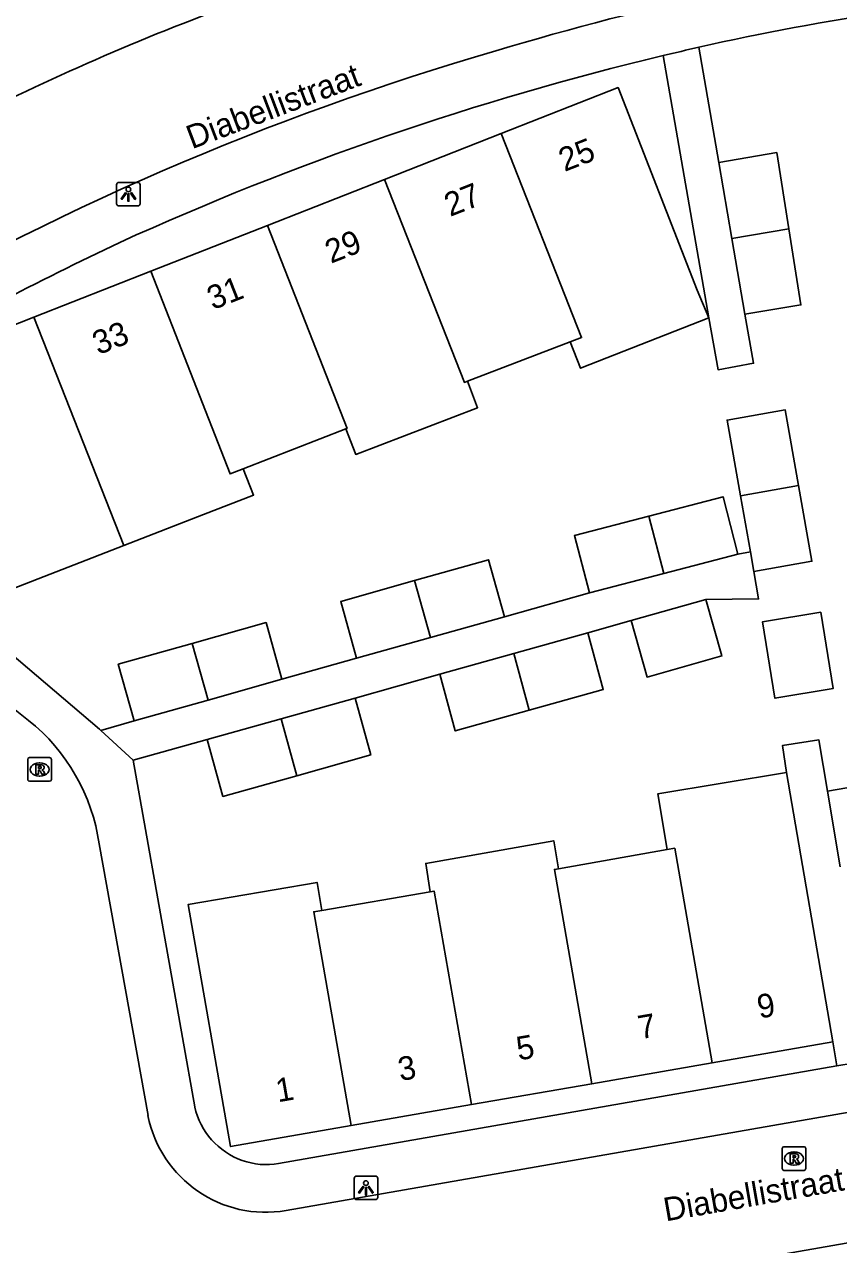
# Model space of a CAD drawing. Extents: x 160158 to 160921, y 381517 to 382041.
# Drawn here: x 160431.8 to 160466.3, y 381586.1 to 381637.8 of the extents above; entities that cross this region are included whole.
import ezdxf

# ---------------------------------------------------------------- set-up
doc = ezdxf.new("R2010")
doc.units = 0
for name, color, linetype in [('IMGEO_Lichtpunt', 7, 'Continuous'), ('IMGEO_Openbare_ruimte_label', 7, 'Continuous'), ('IMGEO_Pand', 7, 'Continuous'), ('IMGEO_Pand_nummerreeks', 7, 'Continuous'), ('IMGEO_Rijbaan_lokaal_open', 7, 'Continuous'), ('IMGEO_Rioolput', 7, 'Continuous'), ('IMGEO_Voetpad_open', 7, 'Continuous')]:
    doc.layers.add(name, color=color, linetype=linetype)

msp = doc.modelspace()

# ---------------------------------------------------------------- linework, layer by layer
at = {"layer": 'IMGEO_Lichtpunt'}
for p, q in [((160435.685, 381631.023), (160435.685, 381630.216)), ((160435.685, 381631.023), (160435.685, 381630.216)), ((160436.587, 381631.118), (160435.779, 381631.118)), ((160436.587, 381631.118), (160435.779, 381631.118)), ((160436.681, 381630.216), (160436.681, 381631.023)), ((160436.681, 381630.216), (160436.681, 381631.023)), ((160435.779, 381630.122), (160436.587, 381630.122)), ((160435.779, 381630.122), (160436.587, 381630.122)), ((160445.753, 381588.911), (160445.753, 381588.104)), ((160445.753, 381588.911), (160445.753, 381588.104)), ((160446.655, 381589.006), (160445.847, 381589.006)), ((160446.655, 381589.006), (160445.847, 381589.006)), ((160446.749, 381588.104), (160446.749, 381588.911)), ((160446.749, 381588.104), (160446.749, 381588.911)), ((160445.847, 381588.01), (160446.655, 381588.01)), ((160445.847, 381588.01), (160446.655, 381588.01))]:
    msp.add_line(p, q, dxfattribs=at)
for points in [[(160436.059, 381630.687), (160436.098, 381630.659), (160435.91, 381630.397), (160435.872, 381630.424), (160436.059, 381630.687)], [(160436.271, 381630.659), (160436.309, 381630.686), (160436.496, 381630.424), (160436.457, 381630.396), (160436.271, 381630.659)], [(160436.161, 381630.639), (160436.208, 381630.639), (160436.208, 381630.317), (160436.161, 381630.317), (160436.161, 381630.639)], [(160446.127, 381588.575), (160446.166, 381588.547), (160445.978, 381588.285), (160445.94, 381588.312), (160446.127, 381588.575)], [(160446.229, 381588.527), (160446.276, 381588.527), (160446.276, 381588.205), (160446.229, 381588.205), (160446.229, 381588.527)], [(160446.339, 381588.547), (160446.377, 381588.574), (160446.564, 381588.312), (160446.525, 381588.284), (160446.339, 381588.547)]]:
    msp.add_lwpolyline(points, dxfattribs=at)
for centre in [(160436.184, 381630.821), (160446.252, 381588.709)]:
    msp.add_circle(centre, 0.0994, dxfattribs=at)
for centre, start, end in [((160435.779, 381631.023), 90, 180), ((160435.779, 381631.023), 90, 180), ((160436.587, 381631.023), 0, 90), ((160436.587, 381631.023), 0, 90), ((160435.779, 381630.216), 180, 270), ((160435.779, 381630.216), 180, 270), ((160436.587, 381630.216), 270, 0), ((160436.587, 381630.216), 270, 360), ((160445.847, 381588.911), 90, 180), ((160445.847, 381588.911), 90, 180), ((160446.655, 381588.911), 0, 90), ((160446.655, 381588.911), 0, 90), ((160445.847, 381588.104), 180, 270), ((160445.847, 381588.104), 180, 270), ((160446.655, 381588.104), 270, 0), ((160446.655, 381588.104), 270, 360)]:
    msp.add_arc(centre, 0.0946, start, end, dxfattribs=at)
at = {"layer": 'IMGEO_Pand'}
for points in [[(160460.781, 381625.373), (160460.295, 381626.552), (160456.936, 381635.135), (160451.984, 381633.19)], [(160451.984, 381633.19), (160447.032, 381631.245)], [(160451.984, 381633.19), (160455.389, 381624.545), (160454.906, 381624.36)], [(160464.172, 381629.153), (160463.659, 381632.382), (160461.207, 381631.957)], [(160461.207, 381631.957), (160461.76, 381628.735)], [(160447.032, 381631.245), (160442.08, 381629.299)], [(160450.554, 381622.692), (160450.421, 381622.641), (160447.032, 381631.245)], [(160442.08, 381629.299), (160437.129, 381627.354)], [(160445.394, 381620.675), (160445.448, 381620.696), (160442.08, 381629.299)], [(160464.172, 381629.153), (160461.76, 381628.735)], [(160462.309, 381625.535), (160464.684, 381625.924), (160464.172, 381629.153)], [(160461.76, 381628.735), (160462.309, 381625.535)], [(160437.129, 381627.354), (160432.177, 381625.409)], [(160441.051, 381618.985), (160440.49, 381618.767), (160437.129, 381627.354)], [(160432.177, 381625.409), (160427.225, 381623.464), (160431.022, 381613.791), (160435.991, 381615.726)], [(160432.177, 381625.409), (160435.991, 381615.726)], [(160454.906, 381624.36), (160455.344, 381623.242), (160460.781, 381625.373)], [(160450.554, 381622.692), (160454.906, 381624.36)], [(160445.394, 381620.675), (160445.82, 381619.592), (160450.984, 381621.571), (160450.554, 381622.692)], [(160464.587, 381618.272), (160464.02, 381621.479), (160461.559, 381621.044), (160462.125, 381617.837)], [(160441.051, 381618.985), (160445.394, 381620.675)], [(160435.991, 381615.726), (160439.364, 381617.04), (160441.487, 381617.867), (160441.051, 381618.985)], [(160462.125, 381617.837), (160464.587, 381618.272)], [(160464.587, 381618.272), (160465.154, 381615.064), (160462.692, 381614.629)], [(160462.019, 381615.37), (160461.388, 381617.795), (160458.238, 381616.975)], [(160462.545, 381615.463), (160462.125, 381617.837)], [(160458.238, 381616.975), (160455.088, 381616.155), (160455.719, 381613.73)], [(160458.238, 381616.975), (160458.869, 381614.55)], [(160458.869, 381614.55), (160462.019, 381615.37)], [(160462.692, 381614.629), (160462.545, 381615.463)], [(160452.117, 381612.715), (160451.445, 381615.127), (160448.313, 381614.243)], [(160448.313, 381614.243), (160445.18, 381613.358), (160445.85, 381610.95)], [(160448.984, 381611.833), (160448.313, 381614.243)], [(160455.719, 381613.73), (160458.869, 381614.55)], [(160460.663, 381613.44), (160457.496, 381612.549)], [(160457.496, 381612.549), (160458.169, 381610.157), (160461.336, 381611.049), (160460.663, 381613.44)], [(160448.984, 381611.833), (160452.117, 381612.715)], [(160465.527, 381612.9), (160463.058, 381612.502), (160463.582, 381609.256), (160466.048, 381609.668), (160465.527, 381612.9)], [(160442.69, 381610.06), (160442.019, 381612.466), (160438.887, 381611.582)], [(160438.887, 381611.582), (160435.754, 381610.698), (160436.424, 381608.295)], [(160438.887, 381611.582), (160439.557, 381609.178)], [(160445.85, 381610.95), (160448.984, 381611.833)], [(160455.655, 381612.032), (160452.521, 381611.153)], [(160453.172, 381608.753), (160456.306, 381609.632), (160455.655, 381612.032)], [(160452.521, 381611.153), (160449.386, 381610.274)], [(160452.521, 381611.153), (160453.172, 381608.753)], [(160439.557, 381609.178), (160442.69, 381610.06)], [(160449.386, 381610.274), (160450.038, 381607.873), (160453.172, 381608.753)], [(160436.424, 381608.295), (160439.557, 381609.178)], [(160445.787, 381609.263), (160442.653, 381608.383)], [(160443.323, 381605.977), (160446.456, 381606.859), (160445.787, 381609.263)], [(160442.653, 381608.383), (160439.52, 381607.504)], [(160442.653, 381608.383), (160443.323, 381605.977)], [(160439.52, 381607.504), (160440.19, 381605.095), (160443.323, 381605.977)], [(160464.082, 381606.112), (160458.625, 381605.213), (160459.015, 381602.845)], [(160466.033, 381594.7), (160464.082, 381606.112)], [(160468.821, 381602.529), (160468.271, 381605.739), (160465.806, 381605.327)], [(160465.806, 381605.327), (160466.355, 381602.117)], [(160454.416, 381602.034), (160454.208, 381603.216), (160448.783, 381602.258), (160448.976, 381601.06)], [(160459.015, 381602.845), (160454.416, 381602.034)], [(160459.015, 381602.845), (160459.342, 381602.903), (160460.929, 381593.812)], [(160454.416, 381602.034), (160454.24, 381602.003), (160455.826, 381592.924)], [(160444.381, 381600.268), (160444.179, 381601.45), (160438.723, 381600.521), (160440.515, 381590.26), (160445.619, 381591.148)], [(160448.976, 381601.06), (160444.381, 381600.268)], [(160450.722, 381592.036), (160449.141, 381601.088), (160448.976, 381601.06)], [(160444.381, 381600.268), (160444.036, 381600.209), (160445.619, 381591.148)], [(160460.929, 381593.812), (160466.033, 381594.7)], [(160455.826, 381592.924), (160460.929, 381593.812)], [(160450.722, 381592.036), (160455.826, 381592.924)], [(160445.619, 381591.148), (160450.722, 381592.036)]]:
    msp.add_lwpolyline(points, dxfattribs=at)
at = {"layer": 'IMGEO_Rijbaan_lokaal_open'}
for points in [[(160431.953, 381608.322), (160427.338, 381611.987)], [(160437.014, 381591.58), (160434.942, 381603.088)], [(160483.304, 381594.619), (160468.514, 381592.021), (160442.874, 381587.548)], [(160460.872, 381585.165), (160474.925, 381587.623)]]:
    msp.add_lwpolyline(points, dxfattribs=at)
for centre, radius, start, end in [((160484.112, 381530.506), 111.004, 96.58427, 106.94484), ((160476.357, 381540.973), 104.015, 109.57182, 116.658), ((160484.652, 381523.127), 118.231, 106.15301, 120.72436), ((160426.848, 381601.936), 8.176, 8.0995, 51.3596), ((160442.01, 381592.567), 5.093, 191.1781, 279.7617)]:
    msp.add_arc(centre, radius, start, end, dxfattribs=at)
at = {"layer": 'IMGEO_Rioolput'}
for p, q in [((160431.919, 381605.816), (160431.919, 381606.668)), ((160431.994, 381606.742), (160432.846, 381606.742)), ((160432.407, 381606.522), (160432.432, 381606.522)), ((160432.92, 381606.668), (160432.92, 381605.816)), ((160432.43, 381605.962), (160432.405, 381605.962)), ((160432.846, 381605.742), (160431.994, 381605.742)), ((160463.893, 381589.323), (160463.893, 381590.175)), ((160463.968, 381590.249), (160464.82, 381590.249)), ((160464.381, 381590.029), (160464.406, 381590.029)), ((160464.894, 381590.175), (160464.894, 381589.323)), ((160464.404, 381589.469), (160464.379, 381589.469)), ((160464.82, 381589.249), (160463.968, 381589.249))]:
    msp.add_line(p, q, dxfattribs=at)
for points in [[(160431.919, 381605.816), (160431.919, 381606.668)], [(160431.994, 381606.742), (160432.846, 381606.742)], [(160432.508, 381606.44), (160432.256, 381606.442), (160432.256, 381606.042)], [(160432.434, 381606.361), (160432.38, 381606.361), (160432.38, 381606.28)], [(160432.92, 381606.668), (160432.92, 381605.816)], [(160432.256, 381606.042), (160432.38, 381606.042), (160432.38, 381606.204), (160432.391, 381606.204)], [(160432.38, 381606.28), (160432.432, 381606.28)], [(160432.438, 381606.175), (160432.509, 381606.042), (160432.649, 381606.042), (160432.584, 381606.168)], [(160432.846, 381605.742), (160431.994, 381605.742)], [(160463.893, 381589.323), (160463.893, 381590.175)], [(160463.968, 381590.249), (160464.82, 381590.249)], [(160464.482, 381589.947), (160464.23, 381589.949), (160464.23, 381589.549)], [(160464.408, 381589.868), (160464.354, 381589.868), (160464.354, 381589.787)], [(160464.894, 381590.175), (160464.894, 381589.323)], [(160464.23, 381589.549), (160464.354, 381589.549), (160464.354, 381589.711), (160464.365, 381589.711)], [(160464.354, 381589.787), (160464.406, 381589.787)], [(160464.412, 381589.682), (160464.483, 381589.549), (160464.623, 381589.549), (160464.558, 381589.675)], [(160464.82, 381589.249), (160463.968, 381589.249)]]:
    msp.add_lwpolyline(points, dxfattribs=at)
for centre, radius, start, end in [((160431.996, 381606.666), 0.0765, 91.552, 178.448), ((160431.996, 381606.666), 0.0765, 91.552, 178.448), ((160432.44, 381606.265), 0.0964, 77.0061, 93.1865), ((160432.454, 381606.322), 0.0378, 276.6634, 79.6772), ((160432.507, 381606.33), 0.109, 350.3612, 89.416), ((160432.844, 381606.666), 0.0765, 1.552, 88.448), ((160432.844, 381606.666), 0.0765, 1.552, 88.448), ((160432.39, 381606.151), 0.0533, 26.0293, 88.6989), ((160432.416, 381606.469), 0.19, 274.7715, 282.9687), ((160432.505, 381606.33), 0.112, 277.5842, 350.9817), ((160432.489, 381606.115), 0.108, 29.5134, 73.7905), ((160431.996, 381605.818), 0.0765, 181.552, 268.448), ((160431.996, 381605.818), 0.0765, 181.552, 268.448), ((160432.844, 381605.818), 0.0765, 271.552, 358.448), ((160432.844, 381605.818), 0.0765, 271.552, 358.448), ((160463.97, 381590.173), 0.0765, 91.552, 178.448), ((160463.97, 381590.173), 0.0765, 91.552, 178.448), ((160464.414, 381589.772), 0.0964, 77.0061, 93.1865), ((160464.428, 381589.829), 0.0378, 276.6634, 79.6772), ((160464.481, 381589.837), 0.109, 350.3612, 89.416), ((160464.479, 381589.837), 0.112, 277.5842, 350.9817), ((160464.818, 381590.173), 0.0765, 1.552, 88.448), ((160464.818, 381590.173), 0.0765, 1.552, 88.448), ((160463.97, 381589.325), 0.0765, 181.552, 268.448), ((160463.97, 381589.325), 0.0765, 181.552, 268.448), ((160464.364, 381589.658), 0.0533, 26.0293, 88.6989), ((160464.39, 381589.976), 0.19, 274.7715, 282.9687), ((160464.463, 381589.622), 0.108, 29.5134, 73.7905), ((160464.818, 381589.325), 0.0765, 271.552, 358.448), ((160464.818, 381589.325), 0.0765, 271.552, 358.448)]:
    msp.add_arc(centre, radius, start, end, dxfattribs=at)
for centre, major_axis, ratio, start_param, end_param in [((160432.406, 381606.242), (-0.387, 0.002), 0.722429, 4.712389, 7.853982), ((160432.431, 381606.242), (-0.39, 0.002), 0.717154, 1.570796, 4.712389), ((160464.38, 381589.749), (-0.387, 0.002), 0.722429, 4.712389, 7.853982), ((160464.405, 381589.749), (-0.39, 0.002), 0.717154, 1.570796, 4.712389)]:
    msp.add_ellipse(centre, major_axis=major_axis, ratio=ratio, start_param=start_param, end_param=end_param, dxfattribs=at)
at = {"layer": 'IMGEO_Voetpad_open'}
for points in [[(160458.848, 381636.494), (160460.781, 381625.373)], [(160461.207, 381631.957), (160460.362, 381636.847)], [(160460.781, 381625.373), (160461.175, 381623.182), (160462.677, 381623.452), (160462.309, 381625.535)], [(160435.012, 381607.897), (160434.955, 381607.95), (160428.842, 381613.142), (160425.011, 381622.871), (160425.558, 381623.211)], [(160462.545, 381615.463), (160462.019, 381615.37)], [(160460.663, 381613.44), (160462.891, 381613.471), (160462.692, 381614.629)], [(160455.719, 381613.73), (160452.117, 381612.715)], [(160455.655, 381612.032), (160457.496, 381612.549)], [(160445.85, 381610.95), (160442.69, 381610.06)], [(160445.787, 381609.263), (160449.386, 381610.274)], [(160436.424, 381608.295), (160435.012, 381607.897)], [(160436.387, 381606.629), (160435.012, 381607.897)], [(160436.387, 381606.629), (160439.52, 381607.504)], [(160465.806, 381605.327), (160465.444, 381607.496), (160463.901, 381607.25), (160464.082, 381606.112)], [(160438.993, 381591.936), (160436.387, 381606.629)], [(160466.033, 381594.7), (160466.211, 381593.679)], [(160467.769, 381593.951), (160466.899, 381593.799), (160466.211, 381593.679)], [(160466.211, 381593.679), (160442.549, 381589.545)]]:
    msp.add_lwpolyline(points, dxfattribs=at)
for centre, radius, start, end in [((160480.196, 381532.352), 119.029, 113.73395, 119.08731), ((160483.244, 381536.446), 102.975, 93.6643, 102.83892), ((160488.519, 381512.784), 127.219, 103.48707, 114.46932), ((160485.376, 381526.14), 113.498, 102.73205, 103.51685), ((160497.465, 381498.12), 144.286, 115.29103, 119.892), ((160442.05, 381592.631), 3.135, 192.8143, 250.6318), ((160442.01, 381592.362), 2.868, 249.5911, 280.8262)]:
    msp.add_arc(centre, radius, start, end, dxfattribs=at)

# ---------------------------------------------------------------- texts
at = {"layer": 'IMGEO_Openbare_ruimte_label'}
for rotation, p in [(20.7169, (160438.877, 381632.519)), (9.9051, (160458.956, 381587.085))]:
    msp.add_text('Diabellistraat', height=1, rotation=rotation, dxfattribs=at).set_placement(p)
at = {"layer": 'IMGEO_Pand_nummerreeks'}
for s, rotation, p in [('25', 21.4458, (160454.666, 381631.558)), ('27', 21.4458, (160449.818, 381629.654)), ('29', 21.4515, (160444.764, 381627.668)), ('31', 21.4458, (160439.762, 381625.702)), ('33', 21.4458, (160434.908, 381623.796)), ('9', 9.8721, (160462.924, 381595.681)), ('7', 9.8721, (160457.872, 381594.802)), ('5', 9.8721, (160452.719, 381593.906)), ('3', 9.8721, (160447.704, 381593.033)), ('1', 9.8721, (160442.521, 381592.131))]:
    msp.add_text(s, height=1, rotation=rotation, dxfattribs=at).set_placement(p)

doc.saveas('drawing.dxf')
